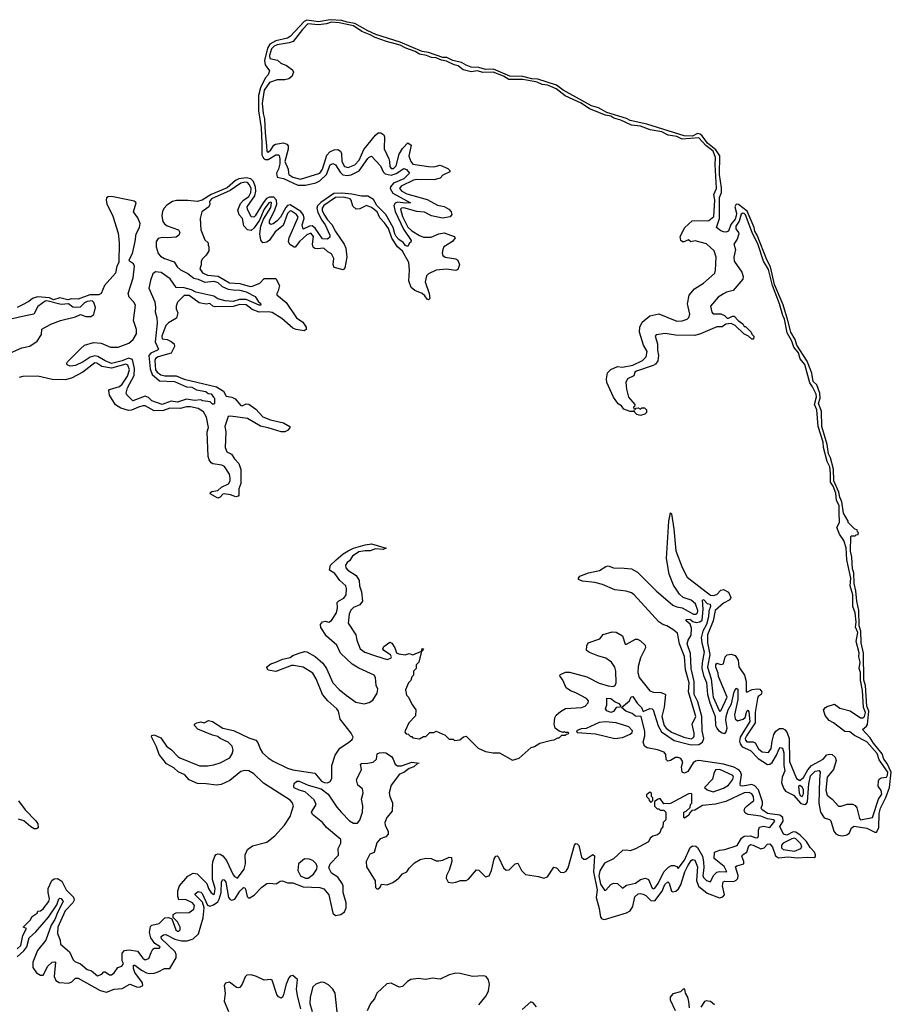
# Model space of a CAD drawing. Extents: x 2494106 to 2685573, y 758056 to 915185.
# Tile 417 of 507: x 2678834 to 2685573, y 822580 to 830191. Entities that reach past the tile are written whole.
import ezdxf

# ---------------------------------------------------------------- set-up
doc = ezdxf.new("R2010")
doc.units = 0

msp = doc.modelspace()

# ---------------------------------------------------------------- linework, layer by layer
at = {"layer": '0CON05XD'}
for points in [[(2684000.5, 823649.5), (2684025, 823691.8), (2684035, 823699.1), (2684055, 823693.3), (2684075, 823643.3), (2684066.4, 823536.4), (2684082.6, 823492.6), (2684148.6, 823438.6), (2684245, 823403.3), (2684270.1, 823409.9), (2684284.7, 823425), (2684268.2, 823495), (2684273.3, 823526.7), (2684285, 823532.5), (2684355, 823528.4), (2684375, 823538.8), (2684386.5, 823553.5), (2684388.7, 823575), (2684368.6, 823641.4), (2684379.1, 823650.9), (2684432.5, 823665), (2684432.3, 823685), (2684417.7, 823725), (2684422.5, 823735), (2684457.3, 823755), (2684471.8, 823805), (2684484.2, 823815), (2684505, 823811.2), (2684565, 823781.9), (2684591, 823789), (2684615, 823818.5), (2684635, 823819.5), (2684655, 823794.4), (2684677.6, 823727.6), (2684701.2, 823711.2), (2684775, 823720.8), (2684845, 823711), (2684925, 823716.5), (2684975.7, 823714.3), (2684986.7, 823723.3), (2684988, 823735), (2684980, 823755), (2684945, 823793.3), (2684917.6, 823837.6), (2684868.1, 823888.1), (2684835, 823911.4), (2684815, 823913.3), (2684765, 823888.1), (2684740.3, 823895), (2684711.8, 823955), (2684738, 823995), (2684734.2, 824025), (2684710.9, 824040.9), (2684615, 824054.5), (2684571.2, 824085), (2684567.1, 824095), (2684578.2, 824125), (2684577.5, 824145), (2684546.9, 824236.9), (2684518.3, 824268.3), (2684495, 824280), (2684425, 824265.3), (2684408, 824268), (2684404, 824284), (2684414.1, 824355), (2684407.4, 824377.4), (2684393.6, 824393.6), (2684355, 824413), (2684276.7, 824436.7), (2684085, 824463.9), (2684060.3, 824459.7), (2684042.6, 824447.4), (2684000.4, 824379.5), (2683975, 824367.8), (2683955.6, 824375.6), (2683951.3, 824415), (2683961.6, 824455), (2683945, 824480.8), (2683925, 824488.8), (2683905, 824487.6), (2683865, 824463.8), (2683845, 824460), (2683832.7, 824472.7), (2683829.9, 824509.9), (2683817.9, 824527.9), (2683765, 824546.7), (2683685, 824563.1), (2683665, 824574.2), (2683655.6, 824605), (2683668.4, 824655), (2683667.6, 824687.6), (2683638, 824805), (2683595, 824806.9), (2683568.8, 824828.8), (2683520, 824845), (2683487.5, 824875), (2683548.8, 824925), (2683562.5, 824957.5), (2683575, 824958.8), (2683608.2, 824908.2), (2683640.6, 824875), (2683655, 824843.3), (2683705, 824865.4), (2683723.8, 824863.8), (2683733.3, 824855), (2683771.9, 824731.9), (2683795.5, 824685.5), (2683895, 824618.2), (2683984.8, 824594.8), (2684025, 824586.7), (2684085, 824589.2), (2684113.5, 824606.5), (2684124.1, 824635), (2684109.8, 824695), (2684109.5, 824805), (2684077.6, 824917.6), (2684050, 824975), (2684049.7, 825075), (2684026.6, 825175), (2684020.3, 825290.3), (2683995.7, 825365), (2684003.8, 825395), (2684027, 825433), (2684028.1, 825488.1), (2684017.1, 825517.1), (2683987.5, 825545), (2683987.5, 825555), (2684015, 825556.9), (2684039.5, 825539.5), (2684065, 825531.9), (2684093.8, 825536.2), (2684110.6, 825549.4), (2684118.1, 825635), (2684113.3, 825705), (2684115, 825710), (2684125, 825707.5), (2684149.3, 825679.3), (2684173, 825673), (2684175.7, 825655.7), (2684162.1, 825617.9), (2684160, 825575), (2684145.3, 825515), (2684117, 825463), (2684103.6, 825413.6), (2684107.1, 825375), (2684126.1, 825305), (2684110.3, 825219.7), (2684109.3, 825175), (2684122.3, 825122.3), (2684145, 825066.2), (2684151.6, 824975), (2684170.2, 824910.2), (2684212.1, 824805), (2684215.2, 824735), (2684223.7, 824713.7), (2684236.9, 824696.9), (2684265, 824677.6), (2684285, 824673.9), (2684297.5, 824685), (2684303.9, 824715), (2684294.1, 824775), (2684295.8, 824805), (2684310.8, 824855), (2684338.5, 824901.5), (2684358.1, 824995), (2684375, 825023.8), (2684385.4, 825015.4), (2684387.8, 824935), (2684362.2, 824817.8), (2684367.3, 824787.3), (2684385, 824771.3), (2684426.9, 824783.1), (2684442.9, 824797.1), (2684455, 824846), (2684465, 824853.8), (2684470.7, 824840.7), (2684479.5, 824765), (2684404.5, 824645.5), (2684399.6, 824615), (2684404.5, 824594.4), (2684421.4, 824571.4), (2684485, 824541.8), (2684545, 824478.7), (2684615, 824432.9), (2684635, 824436.5), (2684651.1, 824448.9), (2684685.2, 824504.8), (2684705, 824554.3), (2684715, 824565.6), (2684731.1, 824561.1), (2684742.2, 824525), (2684742.8, 824425), (2684749.2, 824385), (2684730, 824335), (2684725.2, 824295.2), (2684739.3, 824250.7), (2684756.2, 824226.2), (2684816.8, 824196.8), (2684875, 824131.6), (2684905.2, 824124.8), (2684918.3, 824131.7), (2684925.2, 824144.8), (2684934.4, 824285), (2684948.8, 824345), (2684985, 824382.5), (2685015, 824386.7), (2685022.5, 824375), (2685018.7, 824318.7), (2685012.9, 824135), (2685025.7, 824065), (2685055, 824022.2), (2685095, 824008.9), (2685105, 823998.6), (2685128.9, 823918.9), (2685145, 823896.6), (2685165, 823886.7), (2685195, 823882.9), (2685228.9, 823891.1), (2685248.9, 823905), (2685266.5, 823945), (2685285, 823956.1), (2685385, 823940.5), (2685445, 823909.6), (2685458.3, 823911.7), (2685476.1, 823943.9), (2685479.3, 824055), (2685489.4, 824095), (2685531.3, 824178.7), (2685559.6, 824255), (2685573.4, 824375), (2685541.7, 824441.7), (2685516.8, 824475), (2685501.5, 824515), (2685435, 824598.4), (2685410.5, 824639.5), (2685350, 824705), (2685381.2, 824728.8), (2685388.4, 824741.6), (2685398.5, 824845), (2685384.4, 824885), (2685374.9, 825045), (2685361.9, 825085), (2685358.5, 825295), (2685341.1, 825375), (2685339, 825465), (2685325.2, 825505), (2685321.2, 825625), (2685306, 825695), (2685299.4, 825775), (2685285, 825833.8), (2685284.5, 825914.5), (2685273.1, 825945), (2685267.1, 826037.1), (2685256.6, 826083.4), (2685260, 826195), (2685265, 826200), (2685295, 826200), (2685301.7, 826208.3), (2685318.3, 826211.7), (2685320, 826225), (2685311.7, 826231.7), (2685308.3, 826248.3), (2685291.7, 826251.7), (2685240, 826305), (2685240, 826315), (2685205, 826376.7), (2685189.6, 826465), (2685175, 826500.6), (2685168.2, 826538.2), (2685129.1, 826625), (2685126.5, 826716.5), (2685103.7, 826805), (2685088.6, 826835), (2685078.3, 826908.3), (2685035, 827046.2), (2685033.2, 827165), (2685010.6, 827225), (2685022.3, 827265), (2685021.5, 827305), (2684997.5, 827367.5), (2684969.4, 827395), (2684957.8, 827457.8), (2684921.5, 827551.5), (2684843.7, 827675), (2684829.5, 827719.5), (2684796, 827775), (2684774.4, 827865), (2684737, 827987), (2684671.3, 828145), (2684639.8, 828279.8), (2684612.2, 828335), (2684537.2, 828525), (2684518.7, 828555), (2684511.9, 828585), (2684459.3, 828709.3), (2684390.9, 828760.9), (2684375, 828765.7), (2684364.6, 828745), (2684376.2, 828696.2), (2684374.7, 828675), (2684365, 828649.6), (2684331.4, 828608.6), (2684315, 828555.8), (2684295, 828548.1), (2684275, 828550.5), (2684255, 828558.1), (2684222.9, 828585), (2684246, 828654), (2684244, 828815), (2684261.1, 828855), (2684260.3, 828890.3), (2684245.2, 828995), (2684248.2, 829138.2), (2684215.9, 829185.9), (2684151.4, 829235), (2684112, 829292), (2684095, 829305.7), (2684075, 829310.3), (2684035, 829290.7), (2683971.9, 829291.9), (2683683.3, 829383.3), (2683555, 829411), (2683526.8, 829426.8), (2683375, 829472.1), (2683309.6, 829509.5), (2683255, 829524.9), (2683036.9, 829646.9), (2682985, 829684.8), (2682840.7, 829730.7), (2682795, 829733.6), (2682725, 829752.4), (2682625, 829753), (2682498.2, 829808.2), (2682435, 829806.4), (2682385, 829820.3), (2682325, 829823.5), (2682285, 829837.8), (2682249.3, 829859.3), (2682183.6, 829875), (2682137.1, 829897.1), (2682105, 829898), (2681995, 829935.9), (2681945, 829944.9), (2681777, 830017), (2681588.5, 830075), (2681525.1, 830105.1), (2681425, 830161.4), (2681365, 830170.6), (2681325, 830184.3), (2681235, 830190.5), (2681145, 830175.2), (2681055, 830187.9), (2681032.9, 830177.1), (2680925, 830059.4), (2680905, 830049), (2680813.5, 830026.6), (2680769, 830001), (2680748.8, 829971.2), (2680725.6, 829875.6), (2680731.1, 829841.1), (2680766.2, 829795), (2680755.8, 829765), (2680730.9, 829739.1), (2680696.6, 829663.3), (2680681.6, 829605), (2680680.8, 829485), (2680700, 829355), (2680707.2, 829237.2), (2680705.5, 829145), (2680719.1, 829119.1), (2680735, 829111.1), (2680755, 829110.7), (2680815.6, 829145.6), (2680835, 829147.1), (2680839.8, 829139.8), (2680846.2, 829116.2), (2680845.2, 829075.2), (2680835, 829035.7), (2680818.8, 829005), (2680823.6, 828973.6), (2680875, 828964.2), (2680985, 828910.3), (2681045, 828911.1), (2681125, 828930.7), (2681155.8, 828944.2), (2681205.5, 828994.5), (2681235, 829068.9), (2681255, 829079.4), (2681275, 829069.4), (2681312.4, 829012.4), (2681332.5, 828992.5), (2681365, 828985.2), (2681398.1, 828991.9), (2681458.6, 829021.4), (2681525, 829118.6), (2681535, 829129.2), (2681555, 829136), (2681625, 829060), (2681645.4, 829015), (2681658.9, 828998.9), (2681705, 828988.3), (2681745, 829002.8), (2681805, 829040), (2681825, 829031.4), (2681847.5, 829005), (2681805, 828959.6), (2681725, 828926.4), (2681700.6, 828899.4), (2681697.3, 828885), (2681719.7, 828849.7), (2681856.2, 828775), (2681817.6, 828772.4), (2681755, 828780.8), (2681736.7, 828773.3), (2681726.6, 828755), (2681737.5, 828707.5), (2681800.4, 828570.4), (2681860, 828485), (2681858.3, 828471.7), (2681845, 828460), (2681835, 828437.5), (2681816.7, 828445), (2681798.6, 828468.6), (2681765, 828492.2), (2681745, 828515.7), (2681733.9, 828535), (2681722.2, 828585), (2681664.3, 828684.2), (2681595.4, 828755), (2681570, 828800), (2681525, 828826.8), (2681477.6, 828827.6), (2681401.6, 828841.6), (2681325, 828850.2), (2681263.8, 828846.2), (2681162.2, 828777.8), (2681137.7, 828752.3), (2681132.4, 828735), (2681140.2, 828700.1), (2681170.2, 828640.2), (2681196.3, 828605), (2681233.1, 828525), (2681231.2, 828508.8), (2681215, 828494.4), (2681175, 828497.1), (2681119.3, 828579.3), (2681096, 828596), (2681075, 828594.8), (2681025, 828571.5), (2681018.1, 828605), (2681033.9, 828655), (2681029.6, 828679.6), (2681007.1, 828707.1), (2680925, 828759.6), (2680905.4, 828754.6), (2680891.4, 828738.6), (2680850, 828665), (2680825.9, 828635), (2680795, 828613.6), (2680775, 828607.9), (2680765.4, 828615.4), (2680764.8, 828635), (2680808, 828722), (2680820.9, 828765), (2680819.6, 828795), (2680798.6, 828818.6), (2680765, 828819.8), (2680741.2, 828808.8), (2680715.9, 828774.2)], [(2683240.4, 825300.5), (2683217.5, 825315), (2683218.3, 825351.7), (2683230, 825375), (2683320, 825405), (2683345, 825437.5), (2683415, 825460), (2683445, 825456.7), (2683495, 825427.5), (2683515, 825362.5), (2683525, 825362.5), (2683595, 825402.5), (2683611.7, 825401.7), (2683635, 825390), (2683670, 825355), (2683672.5, 825335), (2683635, 825257.5), (2683615, 825190), (2683614.2, 825145), (2683625, 825106.7), (2683705, 825002.5), (2683735, 824993.3), (2683795, 824990), (2683827.5, 824975), (2683818, 824878), (2683798.9, 824805), (2683816.4, 824735), (2683832.2, 824715), (2683875, 824684.7), (2683969.2, 824645), (2684026.9, 824633.1), (2684045, 824641.2), (2684049.2, 824655), (2684050, 824675), (2684032.5, 824745), (2684062, 824805), (2684006.4, 824996.4), (2684011.5, 825065), (2683982.1, 825165), (2683975, 825267.5), (2683935.5, 825365), (2683919.3, 825449.3), (2683885, 825476.7), (2683837.5, 825505), (2683805.8, 825515.8), (2683776.9, 825536.9), (2683585, 825746), (2683565, 825760.8), (2683523.4, 825773.4), (2683434.6, 825784.6), (2683340, 825825), (2683281.5, 825841.5), (2683185, 825851.2), (2683153.8, 825863.8), (2683153.8, 825875), (2683165, 825890), (2683232.5, 825915), (2683317.9, 825932.1), (2683365, 825963.8), (2683385, 825970), (2683425, 825954.3), (2683508.6, 825951.5), (2683565, 825946.9), (2683611.4, 825921.4), (2683754.6, 825775), (2683884.4, 825665), (2683915, 825652.1), (2683955, 825645.7), (2684045, 825596.7), (2684065.2, 825594.8), (2684075, 825605.6), (2684078.5, 825625), (2684058.4, 825675), (2684025, 825704.7), (2683964.5, 825724.5), (2683935, 825749.2), (2683889.9, 825819.9), (2683856.9, 825905), (2683834.5, 826025), (2683853.5, 826315), (2683865, 826380), (2683875, 826370), (2683891.2, 826255), (2683906.4, 826085), (2683955, 825956.2), (2683995, 825880.8), (2684175, 825742.5), (2684195, 825738.7), (2684225, 825746.9), (2684255, 825780.6), (2684275, 825785.7), (2684315, 825765.8), (2684333.5, 825725), (2684325, 825705.7), (2684275, 825680.8), (2684210.6, 825625), (2684196.9, 825543.1), (2684150.9, 825435), (2684153.3, 825375), (2684171.1, 825285), (2684152.5, 825185), (2684181.5, 825095), (2684193.5, 824975), (2684197.1, 824955), (2684245, 824846.7), (2684255, 824847.5), (2684305.3, 824955), (2684236.2, 825115), (2684235, 825140), (2684217, 825187), (2684217.5, 825205), (2684225, 825217.5), (2684255, 825207.5), (2684275, 825212.5), (2684288, 825265), (2684305, 825282.5), (2684335.6, 825285.6), (2684365.8, 825275), (2684389.3, 825239.3), (2684395, 825188.8), (2684438.2, 825125), (2684450, 825075), (2684450, 824995), (2684455, 824992.5), (2684497.4, 825012.6), (2684535, 825018.8), (2684556.1, 825016.1), (2684572.5, 824995), (2684567.5, 824975), (2684545, 824959.2), (2684538.5, 824945), (2684521.8, 824835), (2684521.6, 824755), (2684452.7, 824655), (2684444, 824634), (2684445, 824621.2), (2684455, 824608.9), (2684505, 824608.1), (2684521.5, 824601.5), (2684547.1, 824555), (2684575, 824531.1), (2684625, 824526.7), (2684645, 824556.7), (2684650.9, 824615), (2684665.4, 824665), (2684680, 824690), (2684708.7, 824711.3), (2684735, 824711.1), (2684751.9, 824701.9), (2684769.1, 824679.1), (2684783.8, 824635), (2684786.3, 824456.3), (2684840, 824325), (2684865, 824310), (2684895, 824332), (2684926.9, 824393.1), (2684955.5, 824425), (2685047.1, 824475), (2685075, 824508), (2685095, 824514.3), (2685115, 824510), (2685139.2, 824489.2), (2685146.7, 824465), (2685127.3, 824395), (2685076.9, 824335), (2685068.2, 824235), (2685076.6, 824196.6), (2685115, 824166), (2685165, 824112), (2685185, 824112), (2685233, 824127), (2685275, 824128), (2685295, 824116), (2685307.5, 824097.5), (2685326.6, 824016.6), (2685335, 824005.8), (2685427.3, 824022.7), (2685475.2, 824164.8), (2685499.2, 824205), (2685495, 824233.3), (2685472, 824265), (2685473.6, 824306.4), (2685480, 824320), (2685495, 824331.2), (2685535, 824335.6), (2685545, 824350.5), (2685547.2, 824375), (2685479.4, 824469.4), (2685465, 824518), (2685385, 824609.6), (2685287.9, 824657.9), (2685252.5, 824685), (2685215, 824687.5), (2685126.5, 824756.5), (2685092.9, 824772.9), (2685062.5, 824812.5), (2685048.8, 824855), (2685063.3, 824875), (2685077.3, 824882.7), (2685135, 824898.8), (2685175, 824867.8), (2685255, 824849.4), (2685334, 824795), (2685355.3, 824794.7), (2685365.4, 824804.6), (2685373, 824835), (2685358.5, 824875), (2685351.7, 825005), (2685335.7, 825085), (2685335.4, 825145), (2685325.9, 825175), (2685331.7, 825225), (2685322.6, 825265), (2685325, 825296.7), (2685301.9, 825385), (2685314.8, 825454.8), (2685295.6, 825495), (2685300.4, 825535), (2685295, 825606.2), (2685277, 825655), (2685275.7, 825745), (2685255.8, 825815.8), (2685260.2, 825875), (2685229.8, 826015), (2685225, 826107.5), (2685207.1, 826165), (2685172.9, 826212.9), (2685151.9, 826265), (2685173.2, 826305), (2685170.1, 826385), (2685171.3, 826435), (2685150.7, 826475), (2685145, 826530), (2685125, 826584.2), (2685102.7, 826615), (2685104, 826685), (2685097.6, 826735), (2685077.8, 826775), (2685049.8, 826885), (2685045.5, 826924.5), (2685007.8, 827045), (2684998.3, 827175), (2684980.4, 827215), (2684994.4, 827275), (2684993.4, 827295), (2684965, 827352.7), (2684943, 827383), (2684905.8, 827525), (2684869.5, 827569.5), (2684855.2, 827615), (2684820.6, 827660.6), (2684805, 827706.4), (2684768.9, 827768.9), (2684747.1, 827875), (2684734.3, 827905), (2684709.8, 827995), (2684655.1, 828135), (2684625, 828260), (2684586, 828325), (2684545, 828450.9), (2684498.8, 828545), (2684445, 828682.3), (2684435, 828692.1), (2684425, 828694.1), (2684413.4, 828686.6), (2684396.5, 828633.5), (2684370.5, 828595), (2684370.9, 828575), (2684392.7, 828545), (2684393.8, 828535), (2684381.5, 828495), (2684355.7, 828455), (2684369.7, 828415), (2684357, 828355), (2684357.8, 828325), (2684418.8, 828238.8), (2684428.5, 828205), (2684426.5, 828185), (2684351.4, 828098.6), (2684298.8, 828085), (2684275, 828070.9), (2684234.6, 828045), (2684175.8, 827975), (2684185, 827930), (2684196.4, 827916.4), (2684256.4, 827916.4), (2684283, 827903), (2684305, 827882.5), (2684315, 827882.5), (2684345, 827900), (2684358.3, 827898.3), (2684390, 827865), (2684425, 827840), (2684435, 827820), (2684445, 827820), (2684490, 827775), (2684495, 827760), (2684510, 827745), (2684508.3, 827721.7), (2684495, 827720), (2684470, 827745), (2684433.6, 827763.6), (2684366.4, 827826.4), (2684335, 827842.5), (2684295, 827837.5), (2684265, 827816.7), (2684225, 827816.2), (2684098.7, 827761.3), (2684055, 827749.7), (2683905, 827751.9), (2683824.6, 827765.3), (2683755, 827755.6), (2683748.6, 827745), (2683765.7, 827685), (2683765.8, 827635), (2683774.5, 827594.5), (2683767.3, 827552.7), (2683750.9, 827529.1), (2683733, 827517), (2683603.8, 827475), (2683590.8, 827465), (2683582.5, 827437.5), (2683534.5, 827415.5), (2683521.9, 827385), (2683527.1, 827335), (2683542.3, 827272.3), (2683590, 827215), (2683588.3, 827201.7), (2683580, 827195), (2683581.7, 827181.7), (2683595, 827180), (2683601.7, 827188.3), (2683615, 827190), (2683635, 827180), (2683645, 827190), (2683665, 827190), (2683680, 827175), (2683680, 827155), (2683668.3, 827141.7), (2683635, 827130), (2683605, 827140), (2683590, 827155), (2683585, 827170), (2683577.5, 827162.5), (2683555, 827162.5), (2683505, 827180), (2683487.5, 827205), (2683461.2, 827221.2), (2683425, 827273.3), (2683375, 827387.5), (2683370, 827415), (2683379.3, 827460.7), (2683404.1, 827485.9), (2683455, 827508.8), (2683495, 827503.8), (2683575, 827519.4), (2683648.6, 827555), (2683677.1, 827585), (2683686.1, 827625), (2683657.9, 827675), (2683626.2, 827776.2), (2683628.2, 827815), (2683647.6, 827852.4), (2683707.5, 827902.5), (2683775, 827916.7), (2683915, 827860.6), (2683955, 827863.5), (2683995, 827875.9), (2684008.7, 827888.7), (2684014.7, 827915), (2683997.9, 827995), (2684010, 828060), (2684050.6, 828109.4), (2684122.5, 828155), (2684207.7, 828232.3), (2684214, 828254), (2684220.4, 828355), (2684203.9, 828405), (2684145, 828459.1), (2684057.8, 828482.2), (2684022.9, 828472.9), (2684005, 828488.8), (2683965, 828471.1), (2683946.7, 828485), (2683940.5, 828515), (2683976.4, 828583.6), (2684034.5, 828635.5), (2684162.3, 828637.7), (2684200.7, 828669.3), (2684210, 828795), (2684201.5, 828838.5), (2684221.1, 828885), (2684210.5, 829070.5), (2684212.9, 829125), (2684195, 829173.1), (2684138.7, 829218.7), (2684085, 829277.5), (2683955, 829267.9), (2683915, 829288.3), (2683847.9, 829297.9), (2683798.5, 829325), (2683710.1, 829340.1), (2683635, 829367.3), (2683565, 829375.6), (2683482.3, 829415), (2683429.1, 829429.1), (2683404.6, 829445), (2683362.9, 829452.9), (2683240.9, 829500.9), (2683175, 829545.6), (2683052.7, 829602.7), (2682981.2, 829655), (2682940.3, 829675), (2682915, 829684.5), (2682875, 829688.7), (2682835, 829708), (2682808.4, 829711.6), (2682725, 829727.6), (2682615, 829728.8), (2682575, 829753.4), (2682495, 829785.8), (2682415, 829782.4), (2682375, 829795.1), (2682325, 829788.4), (2682262.2, 829802.2), (2682225, 829834.7), (2682192.6, 829842.6), (2682135, 829870.7), (2682095, 829876.9), (2682055, 829895.1), (2682018.4, 829898.4), (2681980.6, 829915), (2681924.6, 829924.6), (2681892, 829945), (2681819.8, 829969.8), (2681775, 829994.2), (2681671.3, 830021.3), (2681582.4, 830052.4), (2681545, 830073.3), (2681478.3, 830098.3), (2681415, 830141.8), (2681304.9, 830165.1), (2681245, 830172.7), (2681205, 830159.1), (2681145, 830150.4), (2681062.7, 830157.3), (2681019.5, 830115), (2680947.7, 830022.3), (2680918.8, 830011.2), (2680825, 829996), (2680802.5, 829985), (2680782.1, 829965), (2680765.4, 829915), (2680769.3, 829889.3), (2680826.8, 829876.8), (2680852, 829855), (2680896.1, 829836.1), (2680943.4, 829803.4), (2680951.9, 829785), (2680938.9, 829751.1), (2680915, 829733.1), (2680885, 829724.5), (2680825, 829726.6), (2680765, 829705.9), (2680725.3, 829645), (2680709.8, 829545), (2680717.1, 829465), (2680727.2, 829425), (2680731, 829315), (2680742.5, 829215)], [(2680742.5, 829215), (2680744.1, 829174.1), (2680755, 829167.1), (2680775.5, 829185), (2680798.3, 829221.7), (2680810.7, 829229.3), (2680875, 829237.5), (2680899.2, 829229.2), (2680908.8, 829215), (2680910.5, 829189.5), (2680885.3, 829095.3), (2680910, 829035), (2680911.4, 829005), (2680915.8, 828995), (2680945, 828972.8), (2681005, 828958.5), (2681155, 829004.4), (2681175, 829034), (2681207.8, 829142.2), (2681231.8, 829168.2), (2681265, 829183.8), (2681295, 829186.5), (2681315.7, 829175), (2681323.3, 829155), (2681324.7, 829095), (2681345, 829055.8), (2681375, 829048.1), (2681425, 829068.9), (2681458.7, 829105), (2681495, 829187.3), (2681585, 829299.2), (2681605, 829316), (2681627.1, 829317.1), (2681649.4, 829299.4), (2681655.8, 829285.8), (2681651.5, 829191.5), (2681687.8, 829115), (2681694.5, 829094.5), (2681694.7, 829054.7), (2681705, 829039.5), (2681725, 829041.6), (2681745, 829060.5), (2681768.8, 829151.2), (2681794.2, 829195), (2681835, 829240), (2681861.7, 829221.7), (2681842.3, 829135), (2681858.5, 829095), (2681875, 829074.5), (2681995.6, 829055.6), (2682035.4, 829054.5), (2682086.1, 829066.1), (2682145, 829040), (2682160, 829025), (2682160, 829015), (2682105, 828990), (2682085, 828964.5), (2682035, 828952.5), (2681905, 828955.6), (2681878.7, 828951.3), (2681783.6, 828905), (2681770, 828885), (2681787.8, 828865), (2681828.1, 828845), (2681985, 828800.7), (2682065, 828757.1), (2682115.4, 828745.5), (2682152, 828725), (2682169.2, 828705), (2682175.9, 828684.1), (2682163.1, 828666.9), (2682103, 828657), (2682018.8, 828675), (2681965, 828703.6), (2681905, 828709), (2681805, 828735.2), (2681785, 828734.4), (2681778.8, 828725), (2681795, 828668.9), (2681835, 828587.5), (2681865, 828558.1), (2681925, 828521.5), (2681955, 828510), (2682015, 828510), (2682075, 828535.6), (2682115, 828544.3), (2682193.3, 828515), (2682200, 828505), (2682180, 828475), (2682114.7, 828435.3), (2682104.5, 828415), (2682100.4, 828385), (2682107, 828367), (2682124, 828355), (2682205, 828342.2), (2682222.7, 828332.7), (2682233.3, 828295), (2682221.2, 828258.8), (2682205, 828252.2), (2682135, 828263.1), (2682055, 828254), (2681995, 828226.9), (2681980, 828210), (2681970, 828165), (2681998.8, 828075), (2682004.3, 828035), (2681995, 828025.7), (2681985, 828029.4), (2681966.5, 828056.5), (2681945, 828074.4), (2681888, 828098), (2681861.2, 828121.2), (2681843.2, 828173.2), (2681848.5, 828255), (2681843.2, 828315), (2681795, 828402.1), (2681755.6, 828435.6), (2681711.3, 828501.3), (2681685, 828576.4), (2681655, 828620.4), (2681618.1, 828658.1), (2681598, 828705), (2681555, 828738), (2681515, 828753.1), (2681465, 828729.2), (2681435, 828725.8), (2681409.8, 828749.8), (2681396.7, 828795), (2681388.1, 828805), (2681335, 828817.5), (2681275, 828815.2), (2681186.1, 828755), (2681171.6, 828735), (2681172.9, 828715), (2681185, 828686.7), (2681214.8, 828644.8), (2681247.6, 828607.6), (2681275, 828553.6), (2681343.2, 828455), (2681356.2, 828425), (2681362.2, 828355), (2681347.1, 828272.9), (2681335, 828256.7), (2681266, 828276), (2681257.7, 828297.7), (2681261.8, 828345), (2681245, 828380.6), (2681216.5, 828396.5), (2681185, 828425.7), (2681135, 828418.6), (2681115, 828422.9), (2681102.6, 828432.6), (2681097.1, 828455), (2681105.3, 828515), (2681085, 828539.5), (2681055, 828528.2), (2680998.6, 828475), (2680965, 828433.3), (2680955, 828431.2), (2680921.7, 828451.7), (2680913.1, 828475), (2680918.1, 828505), (2680986.8, 828665), (2680973.3, 828685), (2680935, 828710), (2680925, 828712.7), (2680905, 828693.3), (2680870, 828600), (2680808.9, 828551.1), (2680765, 828487.5), (2680745, 828470), (2680715, 828466.7), (2680697.5, 828487.5), (2680691.5, 828535), (2680697.8, 828595), (2680720, 828650), (2680775, 828739.2), (2680781.1, 828775), (2680775, 828780.5), (2680760.9, 828775), (2680725, 828725.5), (2680688.2, 828641.8), (2680648.2, 828581.8), (2680625, 828562), (2680595, 828566.2), (2680567, 828597), (2680555.8, 828655), (2680532.1, 828682.1), (2680520.9, 828719.1), (2680540.6, 828769.4), (2680564.7, 828795.3), (2680605, 828823.1), (2680622.2, 828855), (2680622.9, 828885), (2680611.6, 828915), (2680595, 828932.2), (2680575, 828935.5), (2680545, 828928.1), (2680460.3, 828869.7), (2680317.8, 828805), (2680301.8, 828785), (2680303.1, 828765), (2680296.1, 828743.9), (2680242.5, 828705), (2680230, 828655), (2680233.3, 828565), (2680265, 828490), (2680290, 828465), (2680291.7, 828448.3), (2680297.5, 828435), (2680297.5, 828405), (2680275, 828370), (2680245, 828340), (2680238.3, 828321.7), (2680237.5, 828295), (2680227.5, 828265), (2680246.7, 828235), (2680285, 828217.1), (2680368.5, 828208.5), (2680455, 828155.7), (2680535, 828150.6), (2680615, 828128.8), (2680635, 828130), (2680690, 828155), (2680725, 828190), (2680815, 828190), (2680842.5, 828135), (2680833.3, 828095), (2680821.2, 828075), (2680823.3, 828065), (2680893.4, 828003.4), (2680975.4, 827885.4), (2681022.6, 827852.6), (2681048.8, 827815), (2681050, 827795), (2681034.2, 827785.8), (2680970.8, 827795), (2680945, 827807.3), (2680859.7, 827879.7), (2680785, 827928.1), (2680755, 827933.1), (2680685, 827930), (2680631.4, 827951.4), (2680586, 827986), (2680535, 827988.5), (2680485, 827972.8), (2680345, 827970), (2680326.4, 827976.4), (2680305, 827997.5), (2680275, 827992.5), (2680222.3, 828002.3), (2680145, 828057.8), (2680105, 828058), (2680055, 828007.5), (2680043.8, 827976.2), (2680043.3, 827955), (2680057.5, 827925), (2680047, 827883), (2679985, 827846.2), (2679965, 827826.7), (2679933.1, 827745), (2679935, 827723.3), (2679975, 827717.5), (2680005, 827704.2), (2680028, 827685), (2680032, 827665), (2680005, 827612), (2679905, 827583.6), (2679885, 827571.4), (2679878.7, 827555), (2679885.3, 827485), (2679896.6, 827465), (2679925, 827444.8), (2679955, 827439), (2680045, 827439), (2680105, 827411.1), (2680356.6, 827353.4), (2680409.6, 827319.6), (2680431.1, 827281.1), (2680475, 827273.9), (2680499.7, 827259.7), (2680545, 827208.2), (2680555, 827206.2), (2680585, 827221.1), (2680605, 827217.8), (2680659.2, 827179.2), (2680715, 827121.9), (2680772.9, 827097.1), (2680873.3, 827075), (2680922.5, 827045), (2680923.3, 827035), (2680905.5, 827014.5), (2680884.3, 827005.7), (2680855, 827005.6), (2680755, 827036.9), (2680695, 827047.8), (2680595, 827107.7), (2680465, 827127.1), (2680445, 827123.3), (2680419.6, 827045), (2680428.4, 827005), (2680421.5, 826885), (2680435, 826850), (2680471.7, 826831.7), (2680494.6, 826795), (2680529.2, 826759.2), (2680543.8, 826715), (2680545, 826670), (2680543.1, 826605), (2680528.8, 826565), (2680527.5, 826515), (2680522.5, 826507.5), (2680505, 826502), (2680465, 826518.9), (2680415, 826525.5), (2680405, 826522.9), (2680385, 826500), (2680365, 826492.5), (2680307.5, 826525), (2680308.8, 826535), (2680320, 826545), (2680365, 826552.5), (2680394, 826576), (2680447.6, 826602.4), (2680460.9, 826625), (2680462.1, 826647.9), (2680456.6, 826676.6), (2680417, 826737), (2680396.5, 826746.5), (2680327, 826757), (2680313.8, 826765), (2680299.2, 826789.2), (2680292, 826815), (2680284.6, 827005), (2680292.8, 827037.2), (2680277.3, 827117.3), (2680255, 827160), (2680213.8, 827185), (2680155, 827197.1), (2680125, 827197.1), (2680075, 827185.9), (2679995, 827187.3), (2679945, 827170.7), (2679875, 827167.7), (2679805, 827205.5), (2679785, 827206.4), (2679753.4, 827196.6), (2679697.6, 827172.4), (2679675, 827168.8), (2679617.2, 827187.2), (2679574.5, 827214.5), (2679527.3, 827287.3), (2679523.8, 827325), (2679528.3, 827331.7), (2679605, 827355.4), (2679625, 827373.9), (2679666.5, 827435), (2679683.9, 827485), (2679669, 827519), (2679655, 827528.8), (2679545, 827497.5), (2679469.4, 827509.4), (2679430, 827535), (2679415, 827537.5), (2679321.2, 827465), (2679235, 827419.6), (2679185, 827406.7), (2679085, 827409.3), (2678975, 827434), (2678857.7, 827432.3), (2678830, 827425)], [(2680715.9, 828774.2), (2680655, 828675.4), (2680645, 828664.6), (2680625, 828665.7), (2680595.4, 828725), (2680593.8, 828745), (2680651.2, 828828.8), (2680660, 828865), (2680656.7, 828896.7), (2680640.5, 828940.5), (2680621.3, 828961.3), (2680585, 828968.5), (2680529.5, 828960.5), (2680502.4, 828947.6), (2680437.9, 828892.1), (2680315, 828840), (2680245, 828794.6), (2680205, 828785.5), (2680135, 828792.7), (2680047.3, 828792.7), (2680015.9, 828784.1), (2679972.2, 828757.8), (2679950.4, 828735), (2679938.8, 828711.2), (2679933.5, 828675), (2679941, 828631), (2679952.6, 828612.6), (2679975, 828596.3), (2680062, 828565), (2680071.1, 828545), (2680064.5, 828525), (2680045, 828510), (2679975, 828504.2), (2679935, 828507.8), (2679905, 828499.2), (2679890, 828475), (2679889.5, 828435), (2679903.5, 828383.5), (2679922.8, 828362.8), (2679953.5, 828343.5), (2680029.4, 828319.4), (2680051, 828281), (2680078.1, 828258.1), (2680135, 828228.3), (2680181.7, 828191.7), (2680215, 828184), (2680265, 828161.5), (2680335, 828170.5), (2680365, 828158.9), (2680399.4, 828129.4), (2680445, 828108.9), (2680485, 828101.3), (2680535, 828101.1), (2680585, 828085.8), (2680655, 828050.8), (2680680, 828010), (2680695, 828000), (2680697.5, 827985), (2680685, 827984.3), (2680585, 828026.9), (2680533.2, 828026.8), (2680485, 828013.3), (2680423.5, 828016.5), (2680365, 828032.2), (2680334, 828054), (2680195, 828084), (2680161.5, 828101.5), (2680105, 828117.6), (2680045, 828120.6), (2679996.4, 828186.4), (2679927, 828237), (2679885, 828241.1), (2679863.2, 828226.8), (2679844.4, 828175.6), (2679831.2, 828115), (2679878.8, 828008.8), (2679884.7, 827965), (2679881.3, 827931.3), (2679895.3, 827885), (2679896.1, 827846.1), (2679880.6, 827700.6), (2679907.1, 827645), (2679900, 827635), (2679847.8, 827612.2), (2679832.9, 827595), (2679841.8, 827491.8), (2679858.8, 827448.8), (2679915, 827400.4), (2680030, 827395), (2680125, 827353.3), (2680165, 827348.9), (2680200.3, 827330.3), (2680273.3, 827316.7), (2680292.5, 827302.5), (2680315, 827297.5), (2680333.3, 827273.3), (2680340, 827265), (2680340, 827225), (2680335, 827220), (2680325, 827220), (2680306.4, 827236.4), (2680250, 827245), (2680235, 827253.3), (2680185, 827247.1), (2680125, 827256.2), (2680055, 827234.6), (2680005, 827241.1), (2679935, 827216.9), (2679855, 827244.4), (2679830.8, 827270.8), (2679805, 827280.6), (2679710, 827245), (2679661.7, 827291.7), (2679657.5, 827305), (2679667.1, 827345), (2679718.9, 827441.1), (2679722.9, 827495), (2679705.3, 827565.3), (2679675, 827574.6), (2679625, 827554), (2679545, 827534.2), (2679495, 827554.7), (2679437.8, 827587.8), (2679415, 827591.2), (2679378.4, 827581.6), (2679325, 827546), (2679265, 827516.7), (2679225, 827512.5), (2679201.7, 827521.7), (2679197.5, 827535), (2679203.3, 827545), (2679303.8, 827646.2), (2679335, 827673.6), (2679405, 827694.5), (2679465, 827690.4), (2679535, 827658.8), (2679595, 827658.6), (2679678.7, 827691.3), (2679711.1, 827718.9), (2679737.6, 827762.4), (2679737.9, 827795), (2679714.7, 827864.7), (2679729.2, 827985), (2679717.6, 828007.6), (2679680, 828045), (2679671.4, 828075), (2679712.4, 828195), (2679722.2, 828285), (2679714.3, 828304.3), (2679682, 828325), (2679680, 828335), (2679706, 828384), (2679727.9, 828475), (2679733.7, 828535), (2679761.1, 828585), (2679765.7, 828615), (2679747.9, 828657.9), (2679714.6, 828704.6), (2679734.6, 828775), (2679718, 828788), (2679695, 828792.2), (2679545, 828823.5), (2679517.8, 828822.2), (2679505.8, 828814.2), (2679502.5, 828795), (2679508.4, 828768.4), (2679555, 828671.9), (2679595, 828541.2), (2679603, 828465), (2679600.4, 828315), (2679584.5, 828285), (2679575, 828232.5), (2679490.7, 828135), (2679465, 828074.4), (2679445, 828063.7), (2679375, 828062.9), (2679285, 828031.6), (2679235, 828032.9), (2679205, 828024.9), (2679145, 828041.7), (2679095, 828026), (2679065, 828040.2), (2678970.8, 828049.2), (2678933.5, 828036.6), (2678905, 828013.1), (2678851.1, 827985), (2678815, 827966.2)], [(2678763.9, 827616.1), (2678850, 827655), (2678911.7, 827668.3), (2678970, 827705), (2679001.7, 827758.3), (2679005, 827797.5), (2679075, 827836.7), (2679150, 827865), (2679265, 827893.3), (2679305, 827912.5), (2679345, 827897.5), (2679385, 827897.5), (2679407, 827913), (2679420, 827965), (2679406.2, 828005), (2679395, 828017.5), (2679355, 828012.9), (2679335, 828002.5), (2679300.4, 827969.5), (2679265, 827965.5), (2679245, 827969.4), (2679211.2, 827995), (2679155, 827988.9), (2679045, 828017.8), (2679030, 828015), (2678975, 827973.8), (2678944.3, 827915.7), (2678878.5, 827901.5), (2678765, 827875.3)], [(2678815, 823007.5), (2678843.6, 823035), (2678858.5, 823111.5), (2678887.5, 823165), (2678860, 823175), (2678915, 823230), (2678930.7, 823259.3), (2678970, 823285), (2678975, 823300), (2678995, 823302.5), (2679015, 823317.5), (2679060, 823375), (2679065.7, 823395), (2679054.4, 823445), (2679054.5, 823475), (2679083, 823537), (2679101.2, 823548.8), (2679125, 823551.5), (2679160.8, 823530.8), (2679193.3, 823465), (2679249.3, 823409.3), (2679254.5, 823385), (2679244.5, 823365), (2679185, 823303.1), (2679128.6, 823175), (2679127, 823127), (2679147.5, 823075), (2679150, 823045), (2679220, 822985), (2679247.5, 822925), (2679260.7, 822910.7), (2679305, 822892.5), (2679355, 822850), (2679388.3, 822838.3), (2679435, 822800), (2679468.3, 822811.7), (2679485, 822830), (2679495, 822830), (2679528.3, 822808.3), (2679545, 822807.5), (2679565, 822822.5), (2679592.5, 822865), (2679622.5, 822875), (2679635.8, 822895), (2679627.3, 822917.3), (2679627.5, 822975), (2679644.2, 822995.8), (2679681.2, 823001.2), (2679745, 822991.2), (2679785, 822936.2), (2679805, 822924), (2679831.2, 822935), (2679850.4, 822979.5), (2679863.3, 823005), (2679875, 823013.3), (2679915, 823013.8), (2679920, 823025), (2679880, 823050), (2679846.7, 823095), (2679836.9, 823135), (2679845, 823182.5), (2679855, 823192.5), (2679912.5, 823205), (2679955, 823247.5), (2679985, 823250), (2680010, 823240), (2680040.8, 823155), (2680055, 823144.4), (2680065, 823146.2), (2680076, 823155), (2680073.8, 823175), (2680055, 823216.7), (2680021.7, 823251.7), (2680020, 823275), (2680044, 823286), (2680145, 823289.4), (2680181.4, 823315), (2680184.5, 823345), (2680171.1, 823365), (2680115, 823390.4), (2680065, 823387.5), (2680056.2, 823415), (2680057, 823457), (2680070, 823495), (2680135, 823570), (2680175, 823593.8), (2680207.3, 823587.3), (2680280, 823515), (2680295, 823474), (2680315, 823442.5), (2680335, 823430), (2680340, 823435), (2680344.5, 823475), (2680325.6, 823545.6), (2680324.5, 823655), (2680327.7, 823682.3), (2680343.8, 823725), (2680352.3, 823737.7), (2680365, 823743.3), (2680385, 823740), (2680405, 823726.7), (2680432, 823692), (2680485, 823580), (2680495, 823566.7), (2680517.5, 823555), (2680570, 823625), (2680580, 823665), (2680576.7, 823735), (2680595, 823777.5), (2680634.1, 823805.9), (2680745, 823834), (2680807, 823883), (2680881.2, 823965), (2680925, 824032.5), (2680950, 824115), (2680940.7, 824140.7), (2680925, 824157.5), (2680718.9, 824288.9), (2680645, 824361.4), (2680605, 824384.2), (2680575, 824386.9), (2680545, 824378.5), (2680459.6, 824310.4), (2680391.8, 824278.2), (2680355, 824272.7), (2680275.6, 824284.4), (2680207.5, 824287.5), (2680144.3, 824314.3), (2680110, 824355), (2680058.1, 824378.1), (2680025, 824409.1), (2679968.4, 824438.4), (2679911.4, 824511.5), (2679891.1, 824571.1), (2679853, 824647), (2679855, 824657.5), (2679875, 824662.5), (2679925, 824640), (2679968.8, 824575), (2680007.8, 824547.8), (2680055.8, 824495), (2680072, 824485), (2680225, 824422.9), (2680285, 824422), (2680335, 824430), (2680385, 824445.8), (2680458.6, 824485), (2680477.5, 824515), (2680484, 824545), (2680476, 824575), (2680445.7, 824605), (2680383.2, 824633.3), (2680365, 824650.6), (2680325, 824660.9), (2680212.5, 824707.5), (2680186.2, 824735), (2680186.7, 824745), (2680203.2, 824756.8), (2680234.1, 824764.1), (2680260, 824755), (2680295, 824772.5), (2680325, 824765.7), (2680405, 824715.6), (2680487.2, 824697.2), (2680605, 824638.6), (2680660.6, 824620.6), (2680674.4, 824604.4), (2680693.1, 824555), (2680712.2, 824525), (2680755.6, 824485), (2680795, 824458.5), (2680905, 824404.5), (2680945, 824391.4), (2681115, 824366.7), (2681168.8, 824305), (2681187.5, 824295), (2681215, 824292), (2681235, 824303.3), (2681248, 824325), (2681248.6, 824425), (2681274.2, 824505), (2681310, 824560), (2681377.6, 824602.4), (2681405, 824626.7), (2681412.5, 824645), (2681398.1, 824675), (2681312.7, 824782.7), (2681300, 824845), (2681286.9, 824865), (2681215.5, 824925), (2681174.7, 824974.7), (2681127, 825097), (2681100.3, 825140.3), (2681025, 825186), (2680950.7, 825199.3), (2680935, 825198.8), (2680815, 825152.5), (2680755, 825163.8), (2680743.3, 825185), (2680775, 825212.5), (2680815, 825224), (2680865, 825248.6), (2680925, 825260.8), (2680945, 825276.7), (2680994.6, 825295.4), (2681035, 825305.8), (2681055, 825304), (2681117.6, 825267.6), (2681177.1, 825217.1), (2681206.9, 825176.9), (2681255.6, 825065), (2681305, 825013.3), (2681358.9, 824968.9), (2681434.1, 824914.1), (2681498.3, 824901.7), (2681537.3, 824912.7), (2681565, 824930), (2681598.8, 824985), (2681602, 825015), (2681590.8, 825045), (2681585.4, 825105), (2681574.5, 825125), (2681455, 825177.8), (2681405, 825208.1), (2681314.7, 825294.7), (2681286.4, 825355), (2681205.8, 825425), (2681161.7, 825491.7), (2681160.8, 825515), (2681175, 825536.2), (2681195, 825542.5), (2681225, 825532.9), (2681245, 825546), (2681284.6, 825605), (2681291.8, 825645), (2681288.1, 825685), (2681301.2, 825698.8), (2681340.8, 825719.2), (2681357.9, 825745), (2681362.1, 825795), (2681354.7, 825814.7), (2681308.2, 825855), (2681270, 825910), (2681230, 825935), (2681238, 825975), (2681280, 826015), (2681335, 826062.2), (2681374, 826086), (2681414.6, 826105.4), (2681505, 826132.5), (2681555, 826138.1), (2681667.5, 826105), (2681645, 826096.7), (2681585, 826100.8), (2681545, 826084.5), (2681505, 826085.6), (2681455, 826077.1), (2681406, 826045), (2681383, 826007), (2681365, 825993.8), (2681354.3, 825975), (2681356.9, 825955), (2681370.6, 825935), (2681435, 825895.4), (2681458, 825855), (2681461.2, 825815), (2681477.6, 825767.6), (2681484.6, 825695), (2681465, 825667.3), (2681415, 825648.2), (2681394.2, 825625.8), (2681380.3, 825595), (2681374.6, 825525), (2681432.8, 825435), (2681441.2, 825395), (2681467.6, 825327.6), (2681502.2, 825302.2), (2681585, 825272.3), (2681675, 825245.5), (2681704.2, 825255), (2681708, 825265), (2681700.3, 825280.3), (2681650, 825315), (2681641.7, 825328.3), (2681650, 825345), (2681695, 825380), (2681712, 825372), (2681735.7, 825335), (2681747.7, 825297.7), (2681765, 825288), (2681815, 825282.5), (2681845, 825292.5), (2681875, 825282.5), (2681940, 825310), (2681945, 825330), (2681957, 825327), (2681948.3, 825311.7), (2681940, 825310), (2681920, 825225), (2681900, 825205), (2681900, 825175), (2681880, 825155), (2681880, 825125), (2681865, 825110), (2681857, 825083), (2681840, 825065), (2681818.3, 825011.7), (2681825, 824970), (2681840, 824955), (2681865, 824900), (2681897.5, 824855), (2681895, 824810), (2681843.9, 824756.1), (2681813.3, 824695), (2681813, 824683), (2681821.7, 824671.7), (2681838.3, 824668.3), (2681855, 824650), (2681865, 824650), (2681875, 824640), (2681925, 824632.5), (2681955, 824650), (2681975, 824650), (2682005, 824680), (2682035, 824680), (2682055, 824690), (2682125, 824660), (2682155, 824630), (2682185, 824630), (2682195, 824620), (2682237, 824623), (2682265, 824647.5), (2682285, 824652.5), (2682379.3, 824559.3), (2682435, 824533.3), (2682495, 824523.3), (2682545, 824522.5), (2682645, 824467.5), (2682695, 824482.5), (2682790, 824565), (2682815, 824572.5), (2682855, 824597.5), (2682945, 824622.5), (2682967, 824623), (2682995, 824640), (2683005, 824640), (2683025, 824660), (2683055, 824660), (2683061.7, 824668.3), (2683075, 824670), (2683080, 824675), (2683075, 824680), (2683055, 824680), (2683045, 824686.7), (2683035, 824680), (2683005, 824690), (2682974.2, 824714.2), (2682967.1, 824745), (2682972.2, 824795), (2682982.9, 824815), (2683015, 824844.3), (2683053.6, 824866.4), (2683177.5, 824875), (2683206, 824885), (2683229.7, 824910.3), (2683231.4, 824925), (2683215.8, 824945), (2683135, 824987.8), (2683092.8, 825002.8), (2683060, 825025), (2683030.7, 825090.7), (2683012.5, 825115), (2683010, 825125), (2683015, 825130), (2683053.6, 825146.4), (2683085, 825146.2), (2683220.3, 825110.3), (2683315, 825062.2), (2683385, 825040.8), (2683423.9, 825036.1), (2683438.8, 825045), (2683445.5, 825065), (2683442.9, 825155), (2683434.4, 825185), (2683409.4, 825225), (2683366.2, 825255), (2683305, 825272.9), (2683240.4, 825300.5)], [(2683405, 824836.7), (2683375, 824847.5), (2683363.3, 824863.3), (2683373.8, 824895), (2683375, 824945.7), (2683405, 824944), (2683438.3, 824918.3), (2683467.5, 824905), (2683482.5, 824885), (2683475, 824877.5), (2683446.2, 824873.8), (2683425, 824843.8), (2683405, 824836.7)], [(2683435, 824635.8), (2683495, 824642.9), (2683555, 824667.5), (2683568.9, 824681.1), (2683572, 824695), (2683545, 824726), (2683445, 824755.7), (2683363.2, 824763.2), (2683315, 824759.1), (2683215, 824712.5), (2683175, 824710), (2683140, 824695), (2683145, 824680), (2683285, 824670), (2683435, 824635.8)], [(2678815, 822947.1), (2678867, 822993), (2678888.4, 823025), (2678906.6, 823095), (2678959.9, 823140.1), (2679057.7, 823252.3), (2679121.1, 823348.9), (2679136, 823395), (2679145, 823400.6), (2679155, 823397.5), (2679170, 823375), (2679129.2, 823295), (2679105.3, 823235), (2679077.1, 823192.9), (2679035.9, 823075), (2678972.3, 822995), (2678935.4, 822905.5), (2678934.7, 822864.7), (2678964.1, 822824.1), (2678995, 822804.3), (2679014.2, 822805.8), (2679050.9, 822875), (2679085, 822904.5), (2679105, 822909.2), (2679110, 822905), (2679100.4, 822795), (2679114.4, 822764.4), (2679138.3, 822748.3), (2679215, 822743.7), (2679237.2, 822752.8), (2679265, 822780.8), (2679285, 822783.2), (2679455.8, 822685.8), (2679505, 822673.3), (2679565, 822696.2), (2679625, 822703.2), (2679685, 822735.3), (2679745, 822712.8), (2679765.8, 822714.2), (2679785.3, 822724.7), (2679783.5, 822745), (2679725, 822825.7), (2679713.8, 822856.2), (2679715, 822883.8), (2679725, 822882.9), (2679774.8, 822844.8), (2679815, 822822.8), (2679837.4, 822817.4), (2679875, 822820.8), (2679905, 822830), (2679953, 822857), (2679995, 822857.5), (2680045, 822940), (2680044.2, 822965), (2680035.8, 822985), (2679931.3, 823085), (2679927.5, 823105), (2679945, 823116.5), (2679965, 823119.6), (2680032.5, 823082.5), (2680085, 823071.6), (2680130, 823070), (2680174.6, 823085.4), (2680216, 823125), (2680252.2, 823247.8), (2680260.9, 823325), (2680248.7, 823368.7), (2680192, 823425), (2680192, 823435), (2680215, 823450.8), (2680235, 823446.9), (2680245.7, 823435.7), (2680286.1, 823346.1), (2680305, 823339.2), (2680331.7, 823348.3), (2680365, 823372.1), (2680376.6, 823393.4), (2680392.2, 823445), (2680393.5, 823526.5), (2680405, 823545.5), (2680415, 823542.2), (2680427.8, 823525), (2680449.7, 823405), (2680460.3, 823390.3), (2680474.1, 823384.1), (2680496.6, 823393.4), (2680535, 823455.4), (2680565, 823481.9), (2680575, 823479.2), (2680579.8, 823469.8), (2680592.2, 823412.2), (2680603.4, 823403.4), (2680614.2, 823404.2), (2680646.3, 823423.7), (2680705.5, 823485), (2680745, 823513.8), (2680765, 823517.3), (2680818.3, 823511.7), (2680848.3, 823531.7), (2680865, 823533.3), (2680905, 823518), (2680945, 823520), (2681025, 823487.1), (2681155, 823482.9), (2681185, 823473.5), (2681224.6, 823425), (2681255.6, 823285.6), (2681275, 823267.5), (2681316.7, 823275), (2681344.2, 823295), (2681359.5, 823325), (2681358, 823365), (2681334.5, 823445), (2681334.6, 823495), (2681327.5, 823515), (2681295, 823562), (2681244.6, 823594.6), (2681223.5, 823635), (2681233.3, 823665), (2681298.3, 823731.7), (2681297.5, 823785), (2681316.5, 823825), (2681316.5, 823855), (2681207.3, 823947.3), (2681175.7, 823985.8), (2681097, 824047), (2681090.8, 824065), (2681125.3, 824125), (2681110.6, 824160.6), (2681041.5, 824221.5), (2680995, 824234.4), (2680955, 824253.8), (2680952.5, 824265), (2680955, 824287.5), (2680976.4, 824303.6), (2680995, 824306), (2681064.5, 824274.5), (2681165.6, 824245), (2681219.1, 824205), (2681286.1, 824105), (2681323.4, 824063.4), (2681385, 823998.1), (2681415, 823978.9), (2681445, 823981.4), (2681465, 824004.3), (2681485.3, 824065.3), (2681487.2, 824115), (2681476.4, 824165), (2681490.7, 824215), (2681483.5, 824245), (2681448.5, 824275), (2681437.1, 824315), (2681476.2, 824393.8), (2681468.8, 824435), (2681477.7, 824442.3), (2681525, 824442.9), (2681567.7, 824452.4), (2681592.1, 824475), (2681599.1, 824515), (2681615, 824524.6), (2681645, 824527.4), (2681665, 824523.2), (2681707.9, 824495), (2681722.9, 824475), (2681737.2, 824437.2), (2681755, 824423.3), (2681785, 824424), (2681865, 824451.8), (2681922.5, 824445), (2681909.2, 824440.8), (2681881.9, 824415), (2681845, 824402.2), (2681805, 824372.6), (2681770, 824360), (2681705.3, 824275), (2681690.3, 824215), (2681695.6, 824185.6), (2681717.8, 824137.8), (2681713.2, 824073.2), (2681672.9, 824025), (2681657.7, 823985), (2681660, 823965), (2681682.9, 823915), (2681682.5, 823895), (2681665, 823875.5), (2681622.1, 823857.9), (2681595, 823827.8), (2681575.6, 823754.3), (2681540.6, 823739.4), (2681512.7, 823685), (2681516.7, 823643.3), (2681582.9, 823535), (2681585, 823482), (2681595, 823473.1), (2681605, 823473.3), (2681621.4, 823485), (2681632.6, 823507.4), (2681675, 823503.2), (2681718.5, 823521.5), (2681765.5, 823555), (2681795, 823589.2), (2681827, 823603), (2681846.6, 823633.4), (2681885.5, 823674.5), (2681930.4, 823699.6), (2681975, 823710.5), (2682015, 823707.1), (2682055, 823690), (2682075, 823688.5), (2682105, 823693.4), (2682155, 823717.3), (2682174, 823715), (2682174.6, 823684.6), (2682155, 823615.8), (2682133.1, 823575), (2682130.6, 823555), (2682146.7, 823525), (2682178.7, 823518.7), (2682207.2, 823522.8), (2682242.8, 823537.2), (2682285, 823537.7), (2682305, 823546.8), (2682365, 823619.6), (2682385, 823617.3), (2682434.8, 823564.8), (2682465, 823574), (2682483.2, 823615), (2682502, 823705), (2682515, 823724.4), (2682525, 823728.6), (2682537.3, 823717.3), (2682574.8, 823634.8), (2682595, 823616.1), (2682619.5, 823620.5), (2682665, 823666.5), (2682685, 823670.5), (2682714.5, 823614.5), (2682744.4, 823584.4), (2682845, 823568.2), (2682886.2, 823553.8), (2682915.4, 823564.6), (2682965, 823641.1), (2682985, 823635.6), (2683015, 823600.9), (2683041.1, 823599), (2683060.4, 823609.6), (2683073.7, 823635), (2683125, 823808.8), (2683135, 823821.9), (2683145, 823820.6), (2683157.7, 823807.6), (2683178.5, 823718.5), (2683195, 823702.3), (2683212.1, 823702.1), (2683265, 823739.2), (2683277.3, 823727.3), (2683271.4, 823605), (2683297.8, 823465), (2683291.6, 823405), (2683315, 823320), (2683323.8, 823253.8), (2683335, 823240), (2683355, 823234.5), (2683525, 823287.1), (2683555, 823302.5), (2683575.6, 823335), (2683589.8, 823410.2), (2683615, 823433.2), (2683635, 823436.2), (2683655, 823430.8), (2683675, 823420.4), (2683715, 823381.8), (2683745, 823380.9), (2683800.4, 823455), (2683822.5, 823505), (2683845, 823525.5), (2683855, 823517.5), (2683873.8, 823455), (2683885, 823450), (2683906.2, 823453.8), (2683927.9, 823472.1), (2683946.7, 823503.3), (2683976.2, 823605), (2684000.5, 823649.5)], [(2684195, 824223.3), (2684275, 824250), (2684315, 824274.4), (2684345.8, 824315), (2684352, 824335), (2684349.1, 824349.1), (2684247.5, 824395), (2684215, 824391.2), (2684200, 824365), (2684189.7, 824320.3), (2684130, 824255), (2684148.3, 824238.3), (2684195, 824223.3)], [(2684885, 824185.7), (2684895, 824207.5), (2684895, 824240), (2684885, 824258.6), (2684865, 824272.5), (2684856.4, 824263.6), (2684860.4, 824215), (2684868.9, 824195), (2684885, 824185.7)], [(2678825, 824154), (2678875, 824083.1), (2678958.7, 823998.7), (2678974.2, 823975), (2678976.2, 823943.8), (2678965, 823936.2), (2678945, 823937.5), (2678920.7, 823950.7), (2678865, 823998), (2678825, 824011.2)], [(2683365, 823462.5), (2683403.8, 823505), (2683425, 823516.2), (2683455, 823513.3), (2683495, 823477.5), (2683525, 823500), (2683595, 823515.7), (2683635, 823544.4), (2683674, 823554), (2683695.8, 823545.8), (2683725, 823478), (2683735, 823472.9), (2683745, 823477.5), (2683770.4, 823515), (2683815.4, 823604.6), (2683850.6, 823639.4), (2683875, 823652.5), (2683895, 823653.8), (2683916.2, 823646.2), (2683925, 823630), (2683974.5, 823695), (2684018.2, 823791.8), (2684035.9, 823805.9), (2684062.1, 823802.1), (2684075, 823792.5), (2684112.2, 823725), (2684121.7, 823681.7), (2684123.1, 823635), (2684115.6, 823575.6), (2684120.2, 823560.2), (2684145, 823536.2), (2684175, 823527.5), (2684199.2, 823575), (2684225, 823601.1), (2684245, 823606.9), (2684302.5, 823605), (2684280, 823645), (2684203, 823707), (2684207.5, 823755), (2684245, 823772.5), (2684285, 823776.7), (2684381.7, 823808.3), (2684415.4, 823864.7), (2684435, 823880.5), (2684485, 823882.1), (2684525, 823867.8), (2684541.2, 823868.8), (2684546.6, 823883.4), (2684545.8, 823925), (2684555, 823950), (2684585, 823955.8), (2684635, 823946.2), (2684671.9, 823995), (2684665, 824006.2), (2684615, 824012.5), (2684565, 824035.3), (2684467, 824047), (2684445, 824056.7), (2684436.2, 824075), (2684441.2, 824095), (2684458, 824115), (2684510, 824155), (2684507.8, 824185), (2684495, 824207.5), (2684475, 824218.1), (2684435, 824214.4), (2684295, 824148.8), (2684215, 824126.7), (2684113, 824117), (2684055, 824080), (2684031.7, 824078.3), (2684011.7, 824058.3), (2684008.3, 824041.7), (2683975, 824020), (2683970, 824025), (2683970, 824065), (2683988.3, 824071.7), (2684018.3, 824101.7), (2684020, 824125), (2684030, 824135), (2684030, 824205), (2684025, 824210), (2684005, 824207.5), (2683865, 824132.5), (2683815, 824130), (2683785, 824170), (2683770, 824165), (2683741.7, 824148.3), (2683741.7, 824111.7), (2683761.7, 824091.7), (2683775, 824090), (2683785, 824080), (2683815, 824080), (2683830, 824065), (2683830, 824005), (2683810, 823985), (2683807, 823953), (2683793, 823937), (2683782.5, 823905), (2683765, 823890), (2683729.3, 823880.7), (2683710, 823865), (2683695, 823836.7), (2683595, 823781.2), (2683555, 823766.7), (2683525, 823772.5), (2683495, 823770), (2683425.8, 823704.2), (2683355, 823670), (2683319.5, 823610.5), (2683313.2, 823573.3), (2683325, 823508.1), (2683355, 823462.5), (2683365, 823462.5)], [(2683715, 824140), (2683730, 824155), (2683730, 824175), (2683720, 824185), (2683718.3, 824208.3), (2683705, 824220), (2683681.7, 824198.3), (2683680, 824185), (2683698.3, 824168.3), (2683700, 824155), (2683715, 824140)], [(2684825, 823764.6), (2684875, 823784.2), (2684882.5, 823795), (2684875, 823820.8), (2684835, 823859.1), (2684825, 823863.5), (2684805, 823859.1), (2684737.5, 823825), (2684725, 823810), (2684725, 823790), (2684736.1, 823776.1), (2684825, 823764.6)], [(2681065, 823554.4), (2681105.6, 823585), (2681130.8, 823625), (2681134.2, 823645), (2681125.6, 823665.6), (2681101.2, 823691.2), (2681073, 823703), (2681035, 823705.6), (2680989.4, 823665), (2680984.5, 823615), (2681005, 823573.3), (2681045, 823554.4), (2681065, 823554.4)], [(2681008.2, 822545), (2680985.4, 822634.6), (2680974.6, 822695.3), (2680981.2, 822771.2), (2680945, 822801.5), (2680925, 822797.3), (2680913.8, 822785), (2680893.7, 822736.3), (2680873.1, 822655), (2680865, 822634.2), (2680855, 822626.9), (2680835, 822637.5), (2680822.3, 822655), (2680785, 822765.6), (2680775, 822770.9), (2680725, 822766.5), (2680665.9, 822795.9), (2680625, 822807.9), (2680590, 822805), (2680577.1, 822792.9), (2680553.8, 822735), (2680535, 822710.9), (2680525, 822706.5), (2680510, 822710), (2680455, 822750), (2680425.9, 822744.1), (2680416, 822725), (2680421.5, 822665), (2680414.6, 822605), (2680449.2, 822525)], [(2682383.5, 822575), (2682440.8, 822645), (2682458.2, 822685), (2682465.4, 822735), (2682458.5, 822768.5), (2682441.2, 822795), (2682420.6, 822800.6), (2682335, 822793.8), (2682238.5, 822818.5), (2682205, 822820.3), (2682155, 822807.7), (2682085, 822773.8), (2682025, 822783.2), (2681975, 822771.2), (2681915, 822780), (2681858.3, 822771.7), (2681832.5, 822757.5), (2681795, 822717.3), (2681767.6, 822712.4), (2681705, 822744.1), (2681671.5, 822738.5), (2681594.8, 822665.2), (2681577.1, 822623), (2681546, 822585), (2681519.4, 822530.6)], [(2681299, 822425), (2681274.3, 822665), (2681255.8, 822695.8), (2681220.6, 822730.6), (2681188.8, 822748.8), (2681165, 822752.1), (2681123.9, 822736.1), (2681100.8, 822715), (2681079.7, 822635), (2681078.6, 822585), (2681096, 822525)], [(2684012, 822552), (2684008.3, 822601.7), (2683999.1, 822635), (2683982, 822665), (2683976, 822696), (2683965, 822696.7), (2683942.9, 822677.1), (2683885, 822660), (2683863.9, 822636.1), (2683864.6, 822615), (2683903, 822533.1)], [(2682830.2, 822560.2), (2682805, 822592.5), (2682785, 822600), (2682719.1, 822540.9)], [(2684205.5, 822575.6), (2684175, 822601.1), (2684142.1, 822607.9), (2684128.8, 822601.2), (2684100.9, 822559.1)]]:
    msp.add_lwpolyline(points, dxfattribs=at)

doc.saveas('drawing.dxf')
